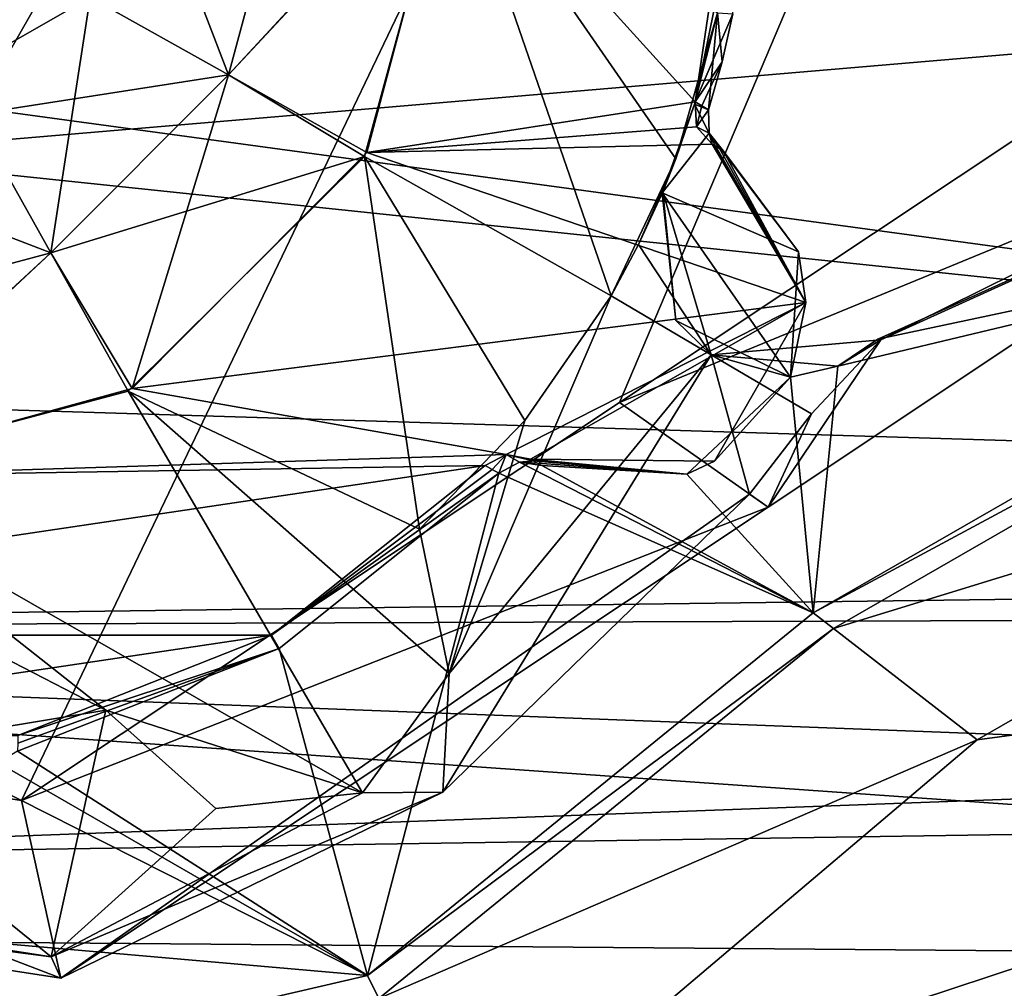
# Model space of a CAD drawing. Header units: millimetres. Extents: x -78 to 78, y -78 to 78.
# Tile 398 of 449: x 27.83 to 30.54, y 44.02 to 46.68. Entities that reach past the tile are written whole.
import ezdxf

# ---------------------------------------------------------------- set-up
doc = ezdxf.new("R2010")
doc.units = ezdxf.units.MM
doc.header["$LTSCALE"] = 41.718519
for name, color, linetype in [('10', 7, 'CONTINUOUS'), ('1106', 7, 'CONTINUOUS'), ('1107', 7, 'CONTINUOUS'), ('1745', 7, 'CONTINUOUS'), ('1761', 7, 'CONTINUOUS'), ('1764', 7, 'CONTINUOUS'), ('1769', 7, 'CONTINUOUS'), ('1786', 7, 'CONTINUOUS'), ('1788', 7, 'CONTINUOUS'), ('1800', 7, 'CONTINUOUS'), ('1805', 7, 'CONTINUOUS'), ('1808', 7, 'CONTINUOUS'), ('1812', 7, 'CONTINUOUS'), ('1813', 7, 'CONTINUOUS'), ('1817', 7, 'CONTINUOUS'), ('1819', 7, 'CONTINUOUS'), ('1826', 7, 'CONTINUOUS'), ('1833', 7, 'CONTINUOUS'), ('6', 7, 'CONTINUOUS'), ('745', 7, 'CONTINUOUS'), ('748', 7, 'CONTINUOUS'), ('811', 7, 'CONTINUOUS'), ('815', 7, 'CONTINUOUS'), ('820', 7, 'CONTINUOUS'), ('832', 7, 'CONTINUOUS'), ('835', 7, 'CONTINUOUS'), ('838', 7, 'CONTINUOUS'), ('856', 7, 'CONTINUOUS'), ('861', 7, 'CONTINUOUS'), ('886', 7, 'CONTINUOUS'), ('888', 7, 'CONTINUOUS'), ('930', 7, 'CONTINUOUS'), ('954', 7, 'CONTINUOUS'), ('971', 7, 'CONTINUOUS'), ('991', 7, 'CONTINUOUS')]:
    doc.layers.add(name, color=color, linetype=linetype)

msp = doc.modelspace()

# ---------------------------------------------------------------- linework, layer by layer
at = {"layer": '10', "linetype": 'CONTINUOUS'}
for points in [[(44.1935, 44.1961, -2), (22.1921, 47.192, -2), (42.7308, 47.73, -2), (44.1935, 44.1961, -2)], [(23.1, 45, -2), (22.1921, 47.192, -2), (44.1935, 44.1961, -2), (23.1, 45, -2)], [(22.192, 42.8079, -2), (23.1, 45, -2), (44.1935, 44.1961, -2), (22.192, 42.8079, -2)], [(47.73, 42.73, -2), (22.192, 42.8079, -2), (44.1935, 44.1961, -2), (47.73, 42.73, -2)]]:
    msp.add_3dface(points, dxfattribs=at)
at = {"layer": '1106', "color": 7, "linetype": 'CONTINUOUS'}
for points in [[(29.6864, 42.7416, 23.7), (31.5257, 44.4565, 23.7), (31.5317, 44.4255, 24.9505), (29.6864, 42.7416, 23.7)], [(31.5376, 44.3946, 26.2), (29.6864, 42.7416, 23.7), (31.5317, 44.4255, 24.9505), (31.5376, 44.3946, 26.2)], [(29.6864, 42.7416, 23.7), (31.5376, 44.3946, 26.2), (29.6873, 42.6924, 26.2), (29.6864, 42.7416, 23.7)]]:
    msp.add_3dface(points, dxfattribs=at)
at = {"layer": '1107', "color": 7, "linetype": 'CONTINUOUS'}
for points in [[(37.9552, 47.894, 23.7), (37.9952, 45.1861, 23.7), (23.3891, 46.7187, 23.7), (37.9552, 47.894, 23.7)], [(23.3891, 46.7187, 23.7), (37.9952, 45.1861, 23.7), (23.8, 45, 23.7), (23.3891, 46.7187, 23.7)], [(23.8, 45, 23.7), (37.9952, 45.1861, 23.7), (31.5257, 44.4565, 23.7), (23.8, 45, 23.7)], [(23.742, 44.3387, 23.7), (23.8, 45, 23.7), (31.5257, 44.4565, 23.7), (23.742, 44.3387, 23.7)], [(29.6864, 42.7416, 23.7), (23.742, 44.3387, 23.7), (31.5257, 44.4565, 23.7), (29.6864, 42.7416, 23.7)], [(23.5698, 43.6976, 23.7), (23.742, 44.3387, 23.7), (29.6864, 42.7416, 23.7), (23.5698, 43.6976, 23.7)]]:
    msp.add_3dface(points, dxfattribs=at)
at = {"layer": '1745', "linetype": 'CONTINUOUS'}
for points in [[(25.8862, 44.8362, 28.7), (38.1672, 66.1075, 28.7), (24.936, 50.8549, 28.7), (25.8862, 44.8362, 28.7)], [(27.8378, 44.5353, 28.7), (38.1672, 66.1075, 28.7), (25.8862, 44.8362, 28.7), (27.8378, 44.5353, 28.7)], [(29.4813, 45.6296, 28.7), (38.1672, 66.1075, 28.7), (27.8378, 44.5353, 28.7), (29.4813, 45.6296, 28.7)], [(31.5738, 47.0227, 28.7), (38.1672, 66.1075, 28.7), (29.4813, 45.6296, 28.7), (31.5738, 47.0227, 28.7)]]:
    msp.add_3dface(points, dxfattribs=at)
at = {"layer": '1761', "linetype": 'CONTINUOUS'}
for points in [[(29.4813, 45.6296, 28.7), (27.8378, 44.5353, 28.7), (29.8901, 45.3422, 28.1826), (29.4813, 45.6296, 28.7)], [(29.8901, 45.3422, 28.1826), (27.8378, 44.5353, 28.7), (27.9455, 44.0469, 28.1826), (29.8901, 45.3422, 28.1826)], [(27.9455, 44.0469, 28.1826), (25.8862, 44.8362, 28.7), (25.6363, 44.4034, 28.1826), (27.9455, 44.0469, 28.1826)], [(27.8378, 44.5353, 28.7), (25.8862, 44.8362, 28.7), (27.9455, 44.0469, 28.1826), (27.8378, 44.5353, 28.7)]]:
    msp.add_3dface(points, dxfattribs=at)
at = {"layer": '1764', "linetype": 'CONTINUOUS'}
for points in [[(31.5738, 47.0227, 28.7), (29.4813, 45.6296, 28.7), (31.6813, 46.5352, 28.1826), (31.5738, 47.0227, 28.7)], [(29.4813, 45.6296, 28.7), (29.8901, 45.3422, 28.1826), (31.6813, 46.5352, 28.1826), (29.4813, 45.6296, 28.7)]]:
    msp.add_3dface(points, dxfattribs=at)
at = {"layer": '1769', "linetype": 'CONTINUOUS'}
for points in [[(29.751, 46.7008, 26.2), (29.7268, 46.4345, 26.2), (29.6876, 46.4498, 26.2), (29.751, 46.7008, 26.2)], [(29.7636, 46.5661, 26.2), (29.7268, 46.4345, 26.2), (29.751, 46.7008, 26.2), (29.7636, 46.5661, 26.2)], [(29.7932, 46.6984, 26.2), (29.7636, 46.5661, 26.2), (29.751, 46.7008, 26.2), (29.7932, 46.6984, 26.2)], [(29.6876, 46.4498, 26.2), (29.7285, 46.3705, 26.2), (29.5991, 46.2063, 26.2), (29.6876, 46.4498, 26.2)], [(29.7268, 46.4345, 26.2), (29.7285, 46.3705, 26.2), (29.6876, 46.4498, 26.2), (29.7268, 46.4345, 26.2)], [(29.7285, 46.3705, 26.2), (29.9742, 46.0441, 26.2), (29.5991, 46.2063, 26.2), (29.7285, 46.3705, 26.2)], [(29.7678, 46.3212, 26.2), (29.9742, 46.0441, 26.2), (29.7285, 46.3705, 26.2), (29.7678, 46.3212, 26.2)], [(29.9742, 46.0441, 26.2), (29.9517, 45.6997, 26.2), (29.5991, 46.2063, 26.2), (29.9742, 46.0441, 26.2)], [(29.5991, 46.2063, 26.2), (29.9517, 45.6997, 26.2), (29.6366, 45.8553, 26.2), (29.5991, 46.2063, 26.2)]]:
    msp.add_3dface(points, dxfattribs=at)
at = {"layer": '1786', "linetype": 'CONTINUOUS'}
for points in [[(28.5859, 47.1981, 27.5), (29.0217, 47.1895, 27.4), (28.4068, 46.5303, 27.5), (28.5859, 47.1981, 27.5)], [(29.0217, 47.1895, 27.4), (28.7802, 46.3066, 27.4), (28.4068, 46.5303, 27.5), (29.0217, 47.1895, 27.4)], [(28.4068, 46.5303, 27.5), (28.7802, 46.3066, 27.4), (27.9178, 46.0414, 27.5), (28.4068, 46.5303, 27.5)], [(28.7802, 46.3066, 27.4), (28.1311, 45.6612, 27.4), (27.9178, 46.0414, 27.5), (28.7802, 46.3066, 27.4)], [(27.9178, 46.0414, 27.5), (27.253, 45.4273, 27.4), (27.2499, 45.8625, 27.5), (27.9178, 46.0414, 27.5)], [(28.1311, 45.6612, 27.4), (27.253, 45.4273, 27.4), (27.9178, 46.0414, 27.5), (28.1311, 45.6612, 27.4)]]:
    msp.add_3dface(points, dxfattribs=at)
at = {"layer": '1788', "linetype": 'CONTINUOUS'}
for points in [[(29.0217, 47.1895, 27.4), (29.4584, 45.9234, 27.4), (28.7802, 46.3066, 27.4), (29.0217, 47.1895, 27.4)], [(29.6365, 46.3001, 27.4), (29.4584, 45.9234, 27.4), (29.0217, 47.1895, 27.4), (29.6365, 46.3001, 27.4)], [(29.751, 46.7008, 27.4), (29.6365, 46.3001, 27.4), (29.0217, 47.1895, 27.4), (29.751, 46.7008, 27.4)], [(28.7802, 46.3066, 27.4), (28.9314, 45.2813, 27.4), (28.1311, 45.6612, 27.4), (28.7802, 46.3066, 27.4)], [(29.2212, 45.5807, 27.4), (28.9314, 45.2813, 27.4), (28.7802, 46.3066, 27.4), (29.2212, 45.5807, 27.4)], [(29.4584, 45.9234, 27.4), (29.2212, 45.5807, 27.4), (28.7802, 46.3066, 27.4), (29.4584, 45.9234, 27.4)], [(28.0696, 44.7837, 27.4), (27.25, 44.6485, 27.4), (26.3641, 45.664, 27.4), (28.0696, 44.7837, 27.4)], [(27.253, 45.4273, 27.4), (28.0696, 44.7837, 27.4), (26.3641, 45.664, 27.4), (27.253, 45.4273, 27.4)], [(28.1311, 45.6612, 27.4), (28.775, 44.557, 27.4), (27.253, 45.4273, 27.4), (28.1311, 45.6612, 27.4)], [(29.0137, 44.8845, 27.4), (28.775, 44.557, 27.4), (28.1311, 45.6612, 27.4), (29.0137, 44.8845, 27.4)], [(28.9314, 45.2813, 27.4), (29.0137, 44.8845, 27.4), (28.1311, 45.6612, 27.4), (28.9314, 45.2813, 27.4)], [(28.775, 44.557, 27.4), (28.0696, 44.7837, 27.4), (27.253, 45.4273, 27.4), (28.775, 44.557, 27.4)], [(28.372, 44.514, 27.4), (28.0696, 44.7837, 27.4), (28.775, 44.557, 27.4), (28.372, 44.514, 27.4)]]:
    msp.add_3dface(points, dxfattribs=at)
at = {"layer": '1800', "linetype": 'CONTINUOUS'}
for points in [[(29.8901, 45.3422, 28.1826), (27.9455, 44.0469, 28.1826), (29.8392, 45.378, 26.4), (29.8901, 45.3422, 28.1826)], [(29.8392, 45.378, 26.4), (27.9455, 44.0469, 28.1826), (28.9963, 44.5589, 26.4), (29.8392, 45.378, 26.4)], [(27.9455, 44.0469, 28.1826), (27.9195, 44.1055, 26.4), (28.9963, 44.5589, 26.4), (27.9455, 44.0469, 28.1826)], [(25.6363, 44.4034, 28.1826), (25.6675, 44.4574, 26.4), (27.9195, 44.1055, 26.4), (25.6363, 44.4034, 28.1826)], [(27.9455, 44.0469, 28.1826), (25.6363, 44.4034, 28.1826), (27.9195, 44.1055, 26.4), (27.9455, 44.0469, 28.1826)]]:
    msp.add_3dface(points, dxfattribs=at)
at = {"layer": '1805', "linetype": 'CONTINUOUS'}
for points in [[(30.1916, 45.8038, 26.2), (32.1075, 46.6663, 26.2), (30.1998, 45.8022, 26.4), (30.1916, 45.8038, 26.2)], [(32.1075, 46.6663, 26.2), (31.6813, 46.5352, 28.1826), (30.1998, 45.8022, 26.4), (32.1075, 46.6663, 26.2)], [(31.6813, 46.5352, 28.1826), (29.8901, 45.3422, 28.1826), (30.1998, 45.8022, 26.4), (31.6813, 46.5352, 28.1826)], [(30.1998, 45.8022, 26.4), (29.8901, 45.3422, 28.1826), (30.0097, 45.5983, 26.4), (30.1998, 45.8022, 26.4)], [(30.0097, 45.5983, 26.4), (29.8901, 45.3422, 28.1826), (29.8392, 45.378, 26.4), (30.0097, 45.5983, 26.4)]]:
    msp.add_3dface(points, dxfattribs=at)
at = {"layer": '1808', "linetype": 'CONTINUOUS'}
for points in [[(28.1497, 47.1999, 27.6), (28.4068, 46.5303, 27.5), (27.7045, 46.4219, 27.6), (28.1497, 47.1999, 27.6)], [(28.5859, 47.1981, 27.5), (28.4068, 46.5303, 27.5), (28.1497, 47.1999, 27.6), (28.5859, 47.1981, 27.5)], [(28.4068, 46.5303, 27.5), (27.9178, 46.0414, 27.5), (27.7045, 46.4219, 27.6), (28.4068, 46.5303, 27.5)], [(27.9178, 46.0414, 27.5), (27.2499, 45.8625, 27.5), (27.7045, 46.4219, 27.6), (27.9178, 46.0414, 27.5)]]:
    msp.add_3dface(points, dxfattribs=at)
at = {"layer": '1812', "linetype": 'CONTINUOUS'}
for points in [[(29.5991, 46.2063, 26.2), (29.6366, 45.8553, 26.2), (29.6004, 46.2093, 26.4), (29.5991, 46.2063, 26.2)], [(29.6004, 46.2093, 26.4), (29.6366, 45.8553, 26.2), (29.7333, 45.7606, 26.4), (29.6004, 46.2093, 26.4)], [(29.6366, 45.8553, 26.2), (29.9517, 45.6997, 26.2), (29.7333, 45.7606, 26.4), (29.6366, 45.8553, 26.2)], [(30.082, 45.7299, 26.2), (30.1998, 45.8022, 26.4), (29.7333, 45.7606, 26.4), (30.082, 45.7299, 26.2)], [(30.082, 45.7299, 26.2), (30.1916, 45.8038, 26.2), (30.1998, 45.8022, 26.4), (30.082, 45.7299, 26.2)], [(29.9517, 45.6997, 26.2), (30.082, 45.7299, 26.2), (29.7333, 45.7606, 26.4), (29.9517, 45.6997, 26.2)]]:
    msp.add_3dface(points, dxfattribs=at)
at = {"layer": '1813', "linetype": 'CONTINUOUS'}
for points in [[(29.6004, 46.2093, 26.4), (29.7333, 45.7606, 26.4), (29.5339, 46.0642, 26.4), (29.6004, 46.2093, 26.4)], [(29.5339, 46.0642, 26.4), (29.7333, 45.7606, 26.4), (29.4584, 45.9234, 26.4), (29.5339, 46.0642, 26.4)], [(29.4584, 45.9234, 26.4), (29.7333, 45.7606, 26.4), (29.0137, 44.8845, 26.4), (29.4584, 45.9234, 26.4)], [(29.2212, 45.5807, 26.4), (29.4584, 45.9234, 26.4), (29.0137, 44.8845, 26.4), (29.2212, 45.5807, 26.4)], [(30.1998, 45.8022, 26.4), (30.0097, 45.5983, 26.4), (29.7333, 45.7606, 26.4), (30.1998, 45.8022, 26.4)], [(29.7333, 45.7606, 26.4), (29.8392, 45.378, 26.4), (28.9963, 44.5589, 26.4), (29.7333, 45.7606, 26.4)], [(29.7333, 45.7606, 26.4), (28.9963, 44.5589, 26.4), (29.0137, 44.8845, 26.4), (29.7333, 45.7606, 26.4)], [(30.0097, 45.5983, 26.4), (29.8392, 45.378, 26.4), (29.7333, 45.7606, 26.4), (30.0097, 45.5983, 26.4)], [(28.9314, 45.2813, 26.4), (29.2212, 45.5807, 26.4), (29.0137, 44.8845, 26.4), (28.9314, 45.2813, 26.4)], [(29.0137, 44.8845, 26.4), (28.9963, 44.5589, 26.4), (28.775, 44.557, 26.4), (29.0137, 44.8845, 26.4)], [(28.0696, 44.7837, 26.4), (27.9195, 44.1055, 26.4), (27.25, 44.6485, 26.4), (28.0696, 44.7837, 26.4)], [(28.372, 44.514, 26.4), (27.9195, 44.1055, 26.4), (28.0696, 44.7837, 26.4), (28.372, 44.514, 26.4)], [(27.9195, 44.1055, 26.4), (25.6675, 44.4574, 26.4), (27.25, 44.6485, 26.4), (27.9195, 44.1055, 26.4)], [(28.9963, 44.5589, 26.4), (27.9195, 44.1055, 26.4), (28.775, 44.557, 26.4), (28.9963, 44.5589, 26.4)], [(28.775, 44.557, 26.4), (27.9195, 44.1055, 26.4), (28.372, 44.514, 26.4), (28.775, 44.557, 26.4)]]:
    msp.add_3dface(points, dxfattribs=at)
at = {"layer": '1817', "linetype": 'CONTINUOUS'}
msp.add_3dface([(28.1497, 47.1999, 27.6), (27.7045, 46.4219, 27.6), (26.7955, 47.9749, 27.6), (28.1497, 47.1999, 27.6)], dxfattribs=at)
at = {"layer": '1819', "linetype": 'CONTINUOUS'}
for points in [[(28.0696, 44.7837, 26.4), (27.25, 44.6485, 26.4), (28.0696, 44.7837, 27.4), (28.0696, 44.7837, 26.4)], [(27.25, 44.6485, 26.4), (27.25, 44.6485, 27.4), (28.0696, 44.7837, 27.4), (27.25, 44.6485, 26.4)]]:
    msp.add_3dface(points, dxfattribs=at)
at = {"layer": '1826', "linetype": 'CONTINUOUS'}
for points in [[(29.6876, 46.4498, 26.2), (29.6365, 46.3001, 27.4), (29.751, 46.7008, 27.4), (29.6876, 46.4498, 26.2)], [(29.751, 46.7008, 26.2), (29.6876, 46.4498, 26.2), (29.751, 46.7008, 27.4), (29.751, 46.7008, 26.2)], [(29.6876, 46.4498, 26.2), (29.5991, 46.2063, 26.2), (29.6365, 46.3001, 27.4), (29.6876, 46.4498, 26.2)], [(29.5339, 46.0642, 26.4), (29.4584, 45.9234, 26.4), (29.6365, 46.3001, 27.4), (29.5339, 46.0642, 26.4)], [(29.4584, 45.9234, 26.4), (29.4584, 45.9234, 27.4), (29.6365, 46.3001, 27.4), (29.4584, 45.9234, 26.4)], [(29.6004, 46.2093, 26.4), (29.5339, 46.0642, 26.4), (29.6365, 46.3001, 27.4), (29.6004, 46.2093, 26.4)], [(29.5991, 46.2063, 26.2), (29.6004, 46.2093, 26.4), (29.6365, 46.3001, 27.4), (29.5991, 46.2063, 26.2)], [(29.4584, 45.9234, 26.4), (29.2212, 45.5807, 26.4), (29.4584, 45.9234, 27.4), (29.4584, 45.9234, 26.4)], [(29.2212, 45.5807, 26.4), (29.2212, 45.5807, 27.4), (29.4584, 45.9234, 27.4), (29.2212, 45.5807, 26.4)], [(29.2212, 45.5807, 26.4), (28.9314, 45.2813, 26.4), (29.2212, 45.5807, 27.4), (29.2212, 45.5807, 26.4)], [(28.9314, 45.2813, 26.4), (28.9314, 45.2813, 27.4), (29.2212, 45.5807, 27.4), (28.9314, 45.2813, 26.4)]]:
    msp.add_3dface(points, dxfattribs=at)
at = {"layer": '1833', "linetype": 'CONTINUOUS'}
for points in [[(28.9314, 45.2813, 26.4), (29.0137, 44.8845, 26.4), (28.9314, 45.2813, 27.4), (28.9314, 45.2813, 26.4)], [(29.0137, 44.8845, 26.4), (29.0137, 44.8845, 27.4), (28.9314, 45.2813, 27.4), (29.0137, 44.8845, 26.4)], [(29.0137, 44.8845, 26.4), (28.775, 44.557, 26.4), (29.0137, 44.8845, 27.4), (29.0137, 44.8845, 26.4)], [(28.775, 44.557, 26.4), (28.775, 44.557, 27.4), (29.0137, 44.8845, 27.4), (28.775, 44.557, 26.4)], [(28.372, 44.514, 26.4), (28.0696, 44.7837, 26.4), (28.372, 44.514, 27.4), (28.372, 44.514, 26.4)], [(28.0696, 44.7837, 26.4), (28.0696, 44.7837, 27.4), (28.372, 44.514, 27.4), (28.0696, 44.7837, 26.4)], [(28.775, 44.557, 26.4), (28.372, 44.514, 26.4), (28.775, 44.557, 27.4), (28.775, 44.557, 26.4)], [(28.372, 44.514, 26.4), (28.372, 44.514, 27.4), (28.775, 44.557, 27.4), (28.372, 44.514, 26.4)]]:
    msp.add_3dface(points, dxfattribs=at)
at = {"layer": '6', "linetype": 'CONTINUOUS'}
for points in [[(9.5858, 49.9425), (19.9935, 46.5994), (43.98, 47.73), (9.5858, 49.9425)], [(19.9935, 46.5994), (20.7931, 46.3896), (43.98, 47.73), (19.9935, 46.5994)], [(20.7931, 46.3896), (21.3808, 45.8068), (43.98, 47.73), (20.7931, 46.3896)], [(43.98, 47.73), (21.3808, 45.8068), (45.0789, 45.0789), (43.98, 47.73)], [(21.3808, 45.8068), (21.6, 45), (45.0789, 45.0789), (21.3808, 45.8068)], [(21.6, 45), (21.3837, 44.198), (45.0789, 45.0789), (21.6, 45)], [(45.0789, 45.0789), (21.3837, 44.198), (47.73, 43.98), (45.0789, 45.0789)], [(21.3837, 44.198), (20.8043, 43.6169), (47.73, 43.98), (21.3837, 44.198)]]:
    msp.add_3dface(points, dxfattribs=at)
at = {"layer": '745', "color": 7, "linetype": 'CONTINUOUS'}
for points in [[(30.1916, 45.8038, 26.2), (31.9842, 46.1846, 26.2), (32.1075, 46.6663, 26.2), (30.1916, 45.8038, 26.2)], [(30.0145, 45.0518, 26.2), (31.9842, 46.1846, 26.2), (30.082, 45.7299, 26.2), (30.0145, 45.0518, 26.2)], [(30.082, 45.7299, 26.2), (31.9842, 46.1846, 26.2), (30.1916, 45.8038, 26.2), (30.082, 45.7299, 26.2)], [(29.9517, 45.6997, 26.2), (30.0145, 45.0518, 26.2), (30.082, 45.7299, 26.2), (29.9517, 45.6997, 26.2)], [(29.6667, 45.433, 26.2), (30.0145, 45.0518, 26.2), (29.9517, 45.6997, 26.2), (29.6667, 45.433, 26.2)], [(29.1499, 45.4353, 26.2), (30.0145, 45.0518, 26.2), (29.2071, 45.4661, 26.2), (29.1499, 45.4353, 26.2)], [(29.2071, 45.4661, 26.2), (30.0145, 45.0518, 26.2), (29.2685, 45.4565, 26.2), (29.2071, 45.4661, 26.2)], [(29.2685, 45.4565, 26.2), (30.0145, 45.0518, 26.2), (29.6667, 45.433, 26.2), (29.2685, 45.4565, 26.2)], [(28.5459, 44.9538, 26.2), (28.789, 44.0549, 26.2), (29.1499, 45.4353, 26.2), (28.5459, 44.9538, 26.2)], [(28.789, 44.0549, 26.2), (30.0145, 45.0518, 26.2), (29.1499, 45.4353, 26.2), (28.789, 44.0549, 26.2)], [(27.8269, 44.6715, 26.2), (28.789, 44.0549, 26.2), (28.5459, 44.9538, 26.2), (27.8269, 44.6715, 26.2)], [(27.7735, 44.6395, 26.2), (28.789, 44.0549, 26.2), (27.8269, 44.6715, 26.2), (27.7735, 44.6395, 26.2)], [(27.7493, 44.5794, 26.2), (28.789, 44.0549, 26.2), (27.7735, 44.6395, 26.2), (27.7493, 44.5794, 26.2)], [(27.4896, 44.1679, 26.2), (28.789, 44.0549, 26.2), (27.7493, 44.5794, 26.2), (27.4896, 44.1679, 26.2)], [(27.25, 43.6984, 26.2), (28.789, 44.0549, 26.2), (27.4896, 44.1679, 26.2), (27.25, 43.6984, 26.2)]]:
    msp.add_3dface(points, dxfattribs=at)
at = {"layer": '748', "color": 7, "linetype": 'CONTINUOUS'}
for points in [[(32.0601, 45.6196, 28.7), (30.4648, 44.7022, 28.7), (33.8412, 45.1564, 28.7), (32.0601, 45.6196, 28.7)], [(30.4648, 44.7022, 28.7), (29.1856, 43.6186, 28.7), (33.8412, 45.1564, 28.7), (30.4648, 44.7022, 28.7)], [(33.8412, 45.1564, 28.7), (29.1856, 43.6186, 28.7), (45.9767, 32.7174, 28.7), (33.8412, 45.1564, 28.7)]]:
    msp.add_3dface(points, dxfattribs=at)
at = {"layer": '811', "color": 7, "linetype": 'CONTINUOUS'}
for points in [[(28.82, 43.9916, 28.2174), (30.4648, 44.7022, 28.7), (30.0701, 45.0086, 28.2174), (28.82, 43.9916, 28.2174)], [(29.1856, 43.6186, 28.7), (30.4648, 44.7022, 28.7), (28.82, 43.9916, 28.2174), (29.1856, 43.6186, 28.7)]]:
    msp.add_3dface(points, dxfattribs=at)
at = {"layer": '815', "color": 7, "linetype": 'CONTINUOUS'}
for points in [[(29.1124, 45.4566, 25), (28.525, 44.9901, 25), (29.1312, 45.4459, 25.6), (29.1124, 45.4566, 25)], [(29.1499, 45.4353, 26.2), (29.1312, 45.4459, 25.6), (28.525, 44.9901, 25), (29.1499, 45.4353, 26.2)], [(28.5459, 44.9538, 26.2), (29.1499, 45.4353, 26.2), (28.525, 44.9901, 25), (28.5459, 44.9538, 26.2)], [(28.5459, 44.9538, 26.2), (28.525, 44.9901, 25), (27.8273, 44.7146, 25), (28.5459, 44.9538, 26.2)], [(27.8269, 44.6715, 26.2), (28.5459, 44.9538, 26.2), (27.8271, 44.693, 25.6008), (27.8269, 44.6715, 26.2)], [(28.5459, 44.9538, 26.2), (27.8273, 44.7146, 25), (27.8271, 44.693, 25.6008), (28.5459, 44.9538, 26.2)]]:
    msp.add_3dface(points, dxfattribs=at)
at = {"layer": '820', "color": 7, "linetype": 'CONTINUOUS'}
for points in [[(28.7871, 46.3173, 25), (29.6897, 46.4564, 25), (29.0211, 47.1954, 25), (28.7871, 46.3173, 25)], [(29.6897, 46.4564, 25), (29.7999, 47.1984, 25), (29.0211, 47.1954, 25), (29.6897, 46.4564, 25)], [(29.6933, 46.3882, 25), (29.6897, 46.4564, 25), (28.7871, 46.3173, 25), (29.6933, 46.3882, 25)], [(29.7369, 46.3398, 25), (29.6933, 46.3882, 25), (28.7871, 46.3173, 25), (29.7369, 46.3398, 25)], [(29.9944, 45.9046, 25), (29.7369, 46.3398, 25), (28.7871, 46.3173, 25), (29.9944, 45.9046, 25)], [(28.1418, 45.6682, 25), (29.9944, 45.9046, 25), (28.7871, 46.3173, 25), (28.1418, 45.6682, 25)], [(29.17, 45.4871, 25), (29.9944, 45.9046, 25), (28.1418, 45.6682, 25), (29.17, 45.4871, 25)], [(29.237, 45.4739, 25), (29.9944, 45.9046, 25), (29.17, 45.4871, 25), (29.237, 45.4739, 25)], [(29.7426, 45.4685, 25), (29.9944, 45.9046, 25), (29.237, 45.4739, 25), (29.7426, 45.4685, 25)], [(27.2588, 45.4267, 25), (29.17, 45.4871, 25), (28.1418, 45.6682, 25), (27.2588, 45.4267, 25)], [(29.1124, 45.4566, 25), (29.17, 45.4871, 25), (27.2588, 45.4267, 25), (29.1124, 45.4566, 25)], [(29.1124, 45.4566, 25), (25.975, 44.9901, 25), (28.525, 44.9901, 25), (29.1124, 45.4566, 25)], [(25.975, 44.9901, 25), (29.1124, 45.4566, 25), (27.2588, 45.4267, 25), (25.975, 44.9901, 25)], [(25.975, 44.9901, 25), (26.6727, 44.7146, 25), (28.525, 44.9901, 25), (25.975, 44.9901, 25)], [(28.525, 44.9901, 25), (26.6727, 44.7146, 25), (27.8273, 44.7146, 25), (28.525, 44.9901, 25)]]:
    msp.add_3dface(points, dxfattribs=at)
at = {"layer": '832', "color": 7, "linetype": 'CONTINUOUS'}
for points in [[(30.0701, 45.0086, 28.2174), (32.0601, 45.6196, 28.7), (31.9935, 46.1154, 28.2174), (30.0701, 45.0086, 28.2174)], [(30.4648, 44.7022, 28.7), (32.0601, 45.6196, 28.7), (30.0701, 45.0086, 28.2174), (30.4648, 44.7022, 28.7)]]:
    msp.add_3dface(points, dxfattribs=at)
at = {"layer": '835', "color": 7, "linetype": 'CONTINUOUS'}
for points in [[(30.0145, 45.0518, 26.2), (28.789, 44.0549, 26.2), (30.0701, 45.0086, 28.2174), (30.0145, 45.0518, 26.2)], [(28.789, 44.0549, 26.2), (28.82, 43.9916, 28.2174), (30.0701, 45.0086, 28.2174), (28.789, 44.0549, 26.2)], [(28.789, 44.0549, 26.2), (27.25, 43.6984, 26.2), (28.82, 43.9916, 28.2174), (28.789, 44.0549, 26.2)]]:
    msp.add_3dface(points, dxfattribs=at)
at = {"layer": '838', "color": 7, "linetype": 'CONTINUOUS'}
for points in [[(29.17, 45.4871, 25), (29.1124, 45.4566, 25), (29.1312, 45.4459, 25.6), (29.17, 45.4871, 25)], [(29.1499, 45.4353, 26.2), (29.17, 45.4871, 25), (29.1312, 45.4459, 25.6), (29.1499, 45.4353, 26.2)], [(29.1499, 45.4353, 26.2), (29.2071, 45.4661, 26.2), (29.17, 45.4871, 25), (29.1499, 45.4353, 26.2)], [(29.17, 45.4871, 25), (29.2071, 45.4661, 26.2), (29.2447, 45.4694, 25.2955), (29.17, 45.4871, 25)], [(29.237, 45.4739, 25), (29.17, 45.4871, 25), (29.2447, 45.4694, 25.2955), (29.237, 45.4739, 25)], [(29.2447, 45.4694, 25.2955), (29.2071, 45.4661, 26.2), (29.2565, 45.4628, 25.7476), (29.2447, 45.4694, 25.2955)], [(29.2685, 45.4565, 26.2), (29.2565, 45.4628, 25.7476), (29.2071, 45.4661, 26.2), (29.2685, 45.4565, 26.2)]]:
    msp.add_3dface(points, dxfattribs=at)
at = {"layer": '856', "color": 7, "linetype": 'CONTINUOUS'}
for points in [[(31.9842, 46.1846, 26.2), (30.0145, 45.0518, 26.2), (31.9935, 46.1154, 28.2174), (31.9842, 46.1846, 26.2)], [(30.0145, 45.0518, 26.2), (30.0701, 45.0086, 28.2174), (31.9935, 46.1154, 28.2174), (30.0145, 45.0518, 26.2)]]:
    msp.add_3dface(points, dxfattribs=at)
at = {"layer": '861', "color": 7, "linetype": 'CONTINUOUS'}
for points in [[(29.7369, 46.3398, 25), (29.9944, 45.9046, 25), (29.7447, 46.3354, 25.2955), (29.7369, 46.3398, 25)], [(29.7447, 46.3354, 25.2955), (29.9944, 45.9046, 25), (29.7563, 46.3285, 25.7477), (29.7447, 46.3354, 25.2955)], [(29.7563, 46.3285, 25.7477), (29.9944, 45.9046, 25), (29.7678, 46.3212, 26.2), (29.7563, 46.3285, 25.7477)], [(29.7678, 46.3212, 26.2), (29.9944, 45.9046, 25), (29.9742, 46.0441, 26.2), (29.7678, 46.3212, 26.2)], [(29.9944, 45.9046, 25), (29.9517, 45.6997, 26.2), (29.9742, 46.0441, 26.2), (29.9944, 45.9046, 25)], [(29.9517, 45.6997, 26.2), (29.9944, 45.9046, 25), (29.7426, 45.4685, 25), (29.9517, 45.6997, 26.2)], [(29.6667, 45.433, 26.2), (29.9517, 45.6997, 26.2), (29.7426, 45.4685, 25), (29.6667, 45.433, 26.2)], [(29.6667, 45.433, 26.2), (29.7426, 45.4685, 25), (29.237, 45.4739, 25), (29.6667, 45.433, 26.2)], [(29.237, 45.4739, 25), (29.2447, 45.4694, 25.2955), (29.6667, 45.433, 26.2), (29.237, 45.4739, 25)], [(29.2565, 45.4628, 25.7476), (29.6667, 45.433, 26.2), (29.2447, 45.4694, 25.2955), (29.2565, 45.4628, 25.7476)], [(29.2685, 45.4565, 26.2), (29.6667, 45.433, 26.2), (29.2565, 45.4628, 25.7476), (29.2685, 45.4565, 26.2)]]:
    msp.add_3dface(points, dxfattribs=at)
at = {"layer": '886', "color": 7, "linetype": 'CONTINUOUS'}
for points in [[(29.7932, 46.6984, 26.2), (29.8419, 47.1984, 26.2), (29.6897, 46.4564, 25), (29.7932, 46.6984, 26.2)], [(29.8419, 47.1984, 26.2), (29.7999, 47.1984, 25), (29.6897, 46.4564, 25), (29.8419, 47.1984, 26.2)], [(29.7932, 46.6984, 26.2), (29.6897, 46.4564, 25), (29.7636, 46.5661, 26.2), (29.7932, 46.6984, 26.2)], [(29.6897, 46.4564, 25), (29.7082, 46.4455, 25.6), (29.7636, 46.5661, 26.2), (29.6897, 46.4564, 25)], [(29.7082, 46.4455, 25.6), (29.7268, 46.4345, 26.2), (29.7636, 46.5661, 26.2), (29.7082, 46.4455, 25.6)]]:
    msp.add_3dface(points, dxfattribs=at)
at = {"layer": '888', "color": 7, "linetype": 'CONTINUOUS'}
for points in [[(29.6897, 46.4564, 25), (29.6933, 46.3882, 25), (29.7082, 46.4455, 25.6), (29.6897, 46.4564, 25)], [(29.6933, 46.3882, 25), (29.7268, 46.4345, 26.2), (29.7082, 46.4455, 25.6), (29.6933, 46.3882, 25)], [(29.7268, 46.4345, 26.2), (29.6933, 46.3882, 25), (29.7285, 46.3705, 26.2), (29.7268, 46.4345, 26.2)], [(29.6933, 46.3882, 25), (29.7369, 46.3398, 25), (29.7285, 46.3705, 26.2), (29.6933, 46.3882, 25)], [(29.7369, 46.3398, 25), (29.7447, 46.3354, 25.2955), (29.7285, 46.3705, 26.2), (29.7369, 46.3398, 25)], [(29.7447, 46.3354, 25.2955), (29.7563, 46.3285, 25.7477), (29.7285, 46.3705, 26.2), (29.7447, 46.3354, 25.2955)], [(29.7563, 46.3285, 25.7477), (29.7678, 46.3212, 26.2), (29.7285, 46.3705, 26.2), (29.7563, 46.3285, 25.7477)]]:
    msp.add_3dface(points, dxfattribs=at)
at = {"layer": '930', "color": 7, "linetype": 'CONTINUOUS'}
for points in [[(28.4069, 46.5304, 24.9), (29.0211, 47.1954, 25), (28.5859, 47.1984, 24.9), (28.4069, 46.5304, 24.9)], [(28.7871, 46.3173, 25), (29.0211, 47.1954, 25), (28.4069, 46.5304, 24.9), (28.7871, 46.3173, 25)], [(27.9179, 46.0415, 24.9), (28.1418, 45.6682, 25), (28.4069, 46.5304, 24.9), (27.9179, 46.0415, 24.9)], [(28.1418, 45.6682, 25), (28.7871, 46.3173, 25), (28.4069, 46.5304, 24.9), (28.1418, 45.6682, 25)], [(27.25, 45.8625, 24.9), (27.2588, 45.4267, 25), (27.9179, 46.0415, 24.9), (27.25, 45.8625, 24.9)], [(27.2588, 45.4267, 25), (28.1418, 45.6682, 25), (27.9179, 46.0415, 24.9), (27.2588, 45.4267, 25)]]:
    msp.add_3dface(points, dxfattribs=at)
at = {"layer": '954', "color": 7, "linetype": 'CONTINUOUS'}
for points in [[(28.4069, 46.5304, 24.9), (28.5859, 47.1984, 24.9), (28.0265, 46.7439, 24.8), (28.4069, 46.5304, 24.9)], [(27.2484, 46.2986, 24.8), (27.9179, 46.0415, 24.9), (28.0265, 46.7439, 24.8), (27.2484, 46.2986, 24.8)], [(27.9179, 46.0415, 24.9), (28.4069, 46.5304, 24.9), (28.0265, 46.7439, 24.8), (27.9179, 46.0415, 24.9)], [(27.25, 45.8625, 24.9), (27.9179, 46.0415, 24.9), (27.2484, 46.2986, 24.8), (27.25, 45.8625, 24.9)]]:
    msp.add_3dface(points, dxfattribs=at)
at = {"layer": '971', "color": 7, "linetype": 'CONTINUOUS'}
for points in [[(36.0171, -12.4283, 26.2), (26.0291, -36.5416, 26.2), (31.5376, 44.3946, 26.2), (36.0171, -12.4283, 26.2)], [(31.5376, 44.3946, 26.2), (26.0291, -36.5416, 26.2), (29.6873, 42.6924, 26.2), (31.5376, 44.3946, 26.2)]]:
    msp.add_3dface(points, dxfattribs=at)
at = {"layer": '991', "color": 7, "linetype": 'CONTINUOUS'}
msp.add_3dface([(26.4735, 47.6529, 24.8), (27.2484, 46.2986, 24.8), (28.0265, 46.7439, 24.8), (26.4735, 47.6529, 24.8)], dxfattribs=at)

doc.saveas('drawing.dxf')
